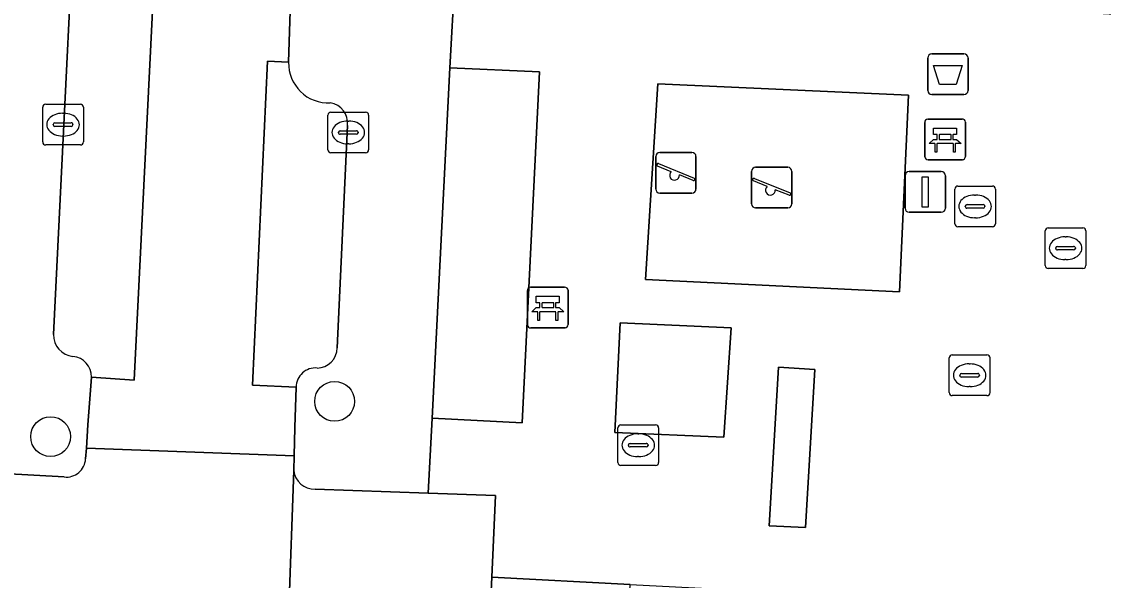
# Model space of a CAD drawing. Extents: x 162989 to 165008, y 383432 to 384338.
# Drawn here: x 164447.43 to 164474.03, y 383659.67 to 383673.41 of the extents above; entities that cross this region are included whole.
import ezdxf

# ---------------------------------------------------------------- set-up
doc = ezdxf.new("R2010")
doc.units = 0
for name, color, linetype in [('IMGEO_Afvalbak', 7, 'Continuous'), ('IMGEO_Bank', 7, 'Continuous'), ('IMGEO_Boom', 7, 'Continuous'), ('IMGEO_Groenvoorziening', 7, 'Continuous'), ('IMGEO_Kolk', 7, 'Continuous'), ('IMGEO_Lichtmast', 7, 'Continuous'), ('IMGEO_Parkeervlak_open', 7, 'Continuous'), ('IMGEO_Rijbaan_lokaal_open', 7, 'Continuous'), ('IMGEO_Rioolput', 7, 'Continuous'), ('IMGEO_Speelvoorziening', 7, 'Continuous'), ('IMGEO_Terreindeel_zand', 7, 'Continuous'), ('IMGEO_Voetpad_open', 7, 'Continuous')]:
    doc.layers.add(name, color=color, linetype=linetype)

msp = doc.modelspace()

# ---------------------------------------------------------------- linework, layer by layer
at = {"layer": 'IMGEO_Afvalbak'}
for p, q in [((164469.816, 383672.619), (164470.606, 383672.619)), ((164470.606, 383672.619), (164469.816, 383672.619)), ((164469.716, 383671.719), (164469.716, 383672.519)), ((164469.716, 383672.519), (164469.716, 383671.719)), ((164470.706, 383672.519), (164470.706, 383671.719)), ((164470.706, 383671.719), (164470.706, 383672.519)), ((164470.606, 383671.619), (164469.816, 383671.619)), ((164469.816, 383671.619), (164470.606, 383671.619))]:
    msp.add_line(p, q, dxfattribs=at)
msp.add_lwpolyline([(164469.859, 383672.333), (164470.563, 383672.333), (164470.414, 383671.863), (164470.008, 383671.863), (164469.859, 383672.333)], dxfattribs=at)
for centre, start, end in [((164469.816, 383672.519), 90, 180), ((164469.816, 383672.519), 90, 180), ((164470.606, 383672.519), 0, 90), ((164470.606, 383672.519), 360, 90), ((164469.816, 383671.719), 180, 270), ((164469.816, 383671.719), 180, 270), ((164470.606, 383671.719), 270, 0), ((164470.606, 383671.719), 270, 0)]:
    msp.add_arc(centre, 0.1, start, end, dxfattribs=at)
at = {"layer": 'IMGEO_Bank'}
for p, q in [((164469.717, 383671.014), (164470.558, 383671.014)), ((164470.558, 383671.014), (164469.717, 383671.014)), ((164469.642, 383670.089), (164469.642, 383670.93)), ((164469.642, 383670.93), (164469.642, 383670.089)), ((164470.642, 383670.939), (164470.642, 383670.098)), ((164470.642, 383670.098), (164470.642, 383670.939)), ((164469.951, 383670.52), (164469.951, 383670.626)), ((164469.995, 383670.626), (164469.995, 383670.52)), ((164470.283, 383670.632), (164470.001, 383670.632)), ((164470.001, 383670.514), (164470.283, 383670.514)), ((164470.289, 383670.52), (164470.289, 383670.626)), ((164470.333, 383670.626), (164470.333, 383670.52)), ((164470.339, 383670.412), (164469.946, 383670.412)), ((164470.567, 383670.014), (164469.726, 383670.014)), ((164469.726, 383670.014), (164470.567, 383670.014)), ((164459.87, 383665.953), (164459.87, 383666.794)), ((164459.87, 383666.794), (164459.87, 383665.953)), ((164459.945, 383666.878), (164460.786, 383666.878)), ((164460.786, 383666.878), (164459.945, 383666.878)), ((164460.87, 383666.803), (164460.87, 383665.962)), ((164460.87, 383665.962), (164460.87, 383666.803)), ((164460.179, 383666.384), (164460.179, 383666.49)), ((164460.223, 383666.49), (164460.223, 383666.384)), ((164460.511, 383666.496), (164460.229, 383666.496)), ((164460.517, 383666.384), (164460.517, 383666.49)), ((164460.561, 383666.49), (164460.561, 383666.384)), ((164460.567, 383666.276), (164460.174, 383666.276)), ((164460.229, 383666.378), (164460.511, 383666.378)), ((164460.795, 383665.878), (164459.954, 383665.878)), ((164459.954, 383665.878), (164460.795, 383665.878))]:
    msp.add_line(p, q, dxfattribs=at)
for points in [[(164469.945, 383670.632), (164469.859, 383670.632), (164469.859, 383670.793), (164470.422, 383670.793), (164470.422, 383670.632), (164470.339, 383670.632)], [(164469.889, 383670.412), (164469.747, 383670.412), (164469.859, 383670.514), (164469.945, 383670.514)], [(164470.339, 383670.514), (164470.422, 383670.514), (164470.534, 383670.412), (164470.395, 383670.412)], [(164469.939, 383670.405), (164469.939, 383670.198), (164469.896, 383670.198), (164469.896, 383670.405)], [(164470.389, 383670.405), (164470.389, 383670.198), (164470.345, 383670.198), (164470.345, 383670.405)], [(164460.173, 383666.496), (164460.087, 383666.496), (164460.087, 383666.657), (164460.65, 383666.657), (164460.65, 383666.496), (164460.567, 383666.496)], [(164460.117, 383666.276), (164459.975, 383666.276), (164460.087, 383666.378), (164460.173, 383666.378)], [(164460.167, 383666.269), (164460.167, 383666.062), (164460.124, 383666.062), (164460.124, 383666.269)], [(164460.567, 383666.378), (164460.65, 383666.378), (164460.762, 383666.276), (164460.623, 383666.276)], [(164460.617, 383666.269), (164460.617, 383666.062), (164460.573, 383666.062), (164460.573, 383666.269)]]:
    msp.add_lwpolyline(points, dxfattribs=at)
for centre, radius, start, end in [((164469.72, 383670.936), 0.0779, 92.4484, 184.2845), ((164469.72, 383670.936), 0.0779, 92.4484, 184.2845), ((164470.564, 383670.936), 0.0779, 2.4484, 94.2845), ((164470.564, 383670.936), 0.0779, 2.4484, 94.2845), ((164469.944, 383670.625), 0.00671, 2.8957, 87.1043), ((164469.944, 383670.521), 0.00671, 272.8957, 357.1043), ((164470.001, 383670.625), 0.00671, 92.8957, 177.1043), ((164470.001, 383670.521), 0.00671, 182.8957, 267.1043), ((164470.283, 383670.625), 0.00671, 2.8957, 87.1043), ((164470.283, 383670.521), 0.00671, 272.8957, 357.1043), ((164470.34, 383670.625), 0.00671, 92.8957, 177.1043), ((164470.34, 383670.521), 0.00671, 182.8957, 267.1043), ((164469.889, 383670.405), 0.00671, 2.8957, 87.1043), ((164469.946, 383670.405), 0.00671, 92.8957, 177.1043), ((164470.338, 383670.405), 0.00671, 2.8957, 87.1043), ((164470.395, 383670.405), 0.00671, 92.8957, 177.1043), ((164469.72, 383670.092), 0.0779, 182.4484, 274.2845), ((164469.72, 383670.092), 0.0779, 182.4484, 274.2845), ((164470.564, 383670.092), 0.0779, 272.4484, 4.2845), ((164470.564, 383670.092), 0.0779, 272.4484, 4.2845), ((164459.948, 383666.8), 0.0779, 92.4484, 184.2845), ((164459.948, 383666.8), 0.0779, 92.4484, 184.2845), ((164460.792, 383666.8), 0.0779, 2.4484, 94.2845), ((164460.792, 383666.8), 0.0779, 2.4484, 94.2845), ((164460.172, 383666.489), 0.00671, 2.8957, 87.1043), ((164460.229, 383666.489), 0.00671, 92.8957, 177.1043), ((164460.511, 383666.489), 0.00671, 2.8957, 87.1043), ((164460.568, 383666.489), 0.00671, 92.8957, 177.1043), ((164460.117, 383666.269), 0.00671, 2.8957, 87.1043), ((164460.174, 383666.269), 0.00671, 92.8957, 177.1043), ((164460.172, 383666.385), 0.00671, 272.8957, 357.1043), ((164460.229, 383666.385), 0.00671, 182.8957, 267.1043), ((164460.511, 383666.385), 0.00671, 272.8957, 357.1043), ((164460.568, 383666.385), 0.00671, 182.8957, 267.1043), ((164460.566, 383666.269), 0.00671, 2.8957, 87.1043), ((164460.623, 383666.269), 0.00671, 92.8957, 177.1043), ((164459.948, 383665.956), 0.0779, 182.4484, 274.2845), ((164459.948, 383665.956), 0.0779, 182.4484, 274.2845), ((164460.792, 383665.956), 0.0779, 272.4484, 4.2845), ((164460.792, 383665.956), 0.0779, 272.4484, 4.2845)]:
    msp.add_arc(centre, radius, start, end, dxfattribs=at)
at = {"layer": 'IMGEO_Boom'}
for centre in [(164455.129, 383664.071), (164448.144, 383663.204)]:
    msp.add_circle(centre, 0.489, dxfattribs=at)
at = {"layer": 'IMGEO_Groenvoorziening'}
msp.add_lwpolyline([(164457.526, 383663.661), (164459.737, 383663.541), (164460.167, 383672.176), (164457.962, 383672.272)], close=True, dxfattribs=at)
at = {"layer": 'IMGEO_Kolk'}
for p, q in [((164447.95, 383670.452), (164447.95, 383671.304)), ((164448.025, 383671.378), (164448.877, 383671.378)), ((164448.951, 383671.304), (164448.951, 383670.452)), ((164448.438, 383671.158), (164448.463, 383671.158)), ((164454.964, 383670.26), (164454.964, 383671.112)), ((164455.039, 383671.186), (164455.891, 383671.186)), ((164455.452, 383670.966), (164455.477, 383670.966)), ((164455.965, 383671.112), (164455.965, 383670.26)), ((164448.209, 383670.872), (164448.209, 383670.884)), ((164448.647, 383670.835), (164448.249, 383670.835)), ((164448.252, 383670.921), (164448.65, 383670.921)), ((164448.693, 383670.884), (164448.693, 383670.872)), ((164455.223, 383670.68), (164455.223, 383670.692)), ((164455.266, 383670.729), (164455.664, 383670.729)), ((164455.707, 383670.692), (164455.707, 383670.68)), ((164448.461, 383670.598), (164448.436, 383670.598)), ((164455.661, 383670.643), (164455.263, 383670.643)), ((164448.877, 383670.378), (164448.025, 383670.378)), ((164455.891, 383670.186), (164455.039, 383670.186)), ((164455.475, 383670.406), (164455.45, 383670.406)), ((164472.679, 383668.338), (164473.531, 383668.338)), ((164472.604, 383667.412), (164472.604, 383668.264)), ((164473.092, 383668.118), (164473.117, 383668.118)), ((164473.605, 383668.264), (164473.605, 383667.412)), ((164472.863, 383667.832), (164472.863, 383667.844)), ((164473.301, 383667.795), (164472.903, 383667.795)), ((164472.906, 383667.881), (164473.304, 383667.881)), ((164473.347, 383667.844), (164473.347, 383667.832)), ((164473.115, 383667.558), (164473.09, 383667.558)), ((164473.531, 383667.338), (164472.679, 383667.338)), ((164462.095, 383662.566), (164462.095, 383663.418)), ((164462.17, 383663.492), (164463.022, 383663.492)), ((164462.583, 383663.272), (164462.608, 383663.272)), ((164463.096, 383663.418), (164463.096, 383662.566)), ((164462.354, 383662.986), (164462.354, 383662.998)), ((164462.397, 383663.035), (164462.795, 383663.035)), ((164462.838, 383662.998), (164462.838, 383662.986)), ((164462.792, 383662.949), (164462.394, 383662.949)), ((164462.606, 383662.712), (164462.581, 383662.712)), ((164463.022, 383662.492), (164462.17, 383662.492))]:
    msp.add_line(p, q, dxfattribs=at)
for points in [[(164447.95, 383670.452), (164447.95, 383671.304)], [(164448.025, 383671.378), (164448.877, 383671.378)], [(164448.951, 383671.304), (164448.951, 383670.452)], [(164454.964, 383670.26), (164454.964, 383671.112)], [(164455.039, 383671.186), (164455.891, 383671.186)], [(164455.965, 383671.112), (164455.965, 383670.26)], [(164448.877, 383670.378), (164448.025, 383670.378)], [(164455.891, 383670.186), (164455.039, 383670.186)], [(164472.679, 383668.338), (164473.531, 383668.338)], [(164472.604, 383667.412), (164472.604, 383668.264)], [(164473.605, 383668.264), (164473.605, 383667.412)], [(164473.531, 383667.338), (164472.679, 383667.338)], [(164462.095, 383662.566), (164462.095, 383663.418)], [(164462.17, 383663.492), (164463.022, 383663.492)], [(164463.096, 383663.418), (164463.096, 383662.566)], [(164463.022, 383662.492), (164462.17, 383662.492)]]:
    msp.add_lwpolyline(points, dxfattribs=at)
for centre, radius, start, end in [((164448.027, 383671.302), 0.0765, 91.552, 178.448), ((164448.027, 383671.302), 0.0765, 91.552, 178.448), ((164448.875, 383671.302), 0.0765, 1.552, 88.448), ((164448.875, 383671.302), 0.0765, 1.552, 88.448), ((164455.041, 383671.11), 0.0765, 91.552, 178.448), ((164455.041, 383671.11), 0.0765, 91.552, 178.448), ((164455.889, 383671.11), 0.0765, 1.552, 88.448), ((164455.889, 383671.11), 0.0765, 1.552, 88.448), ((164448.249, 383670.881), 0.0403, 85.8775, 175.7526), ((164448.246, 383670.871), 0.0366, 178.938, 274.7102), ((164448.65, 383670.878), 0.043, 264.8664, 352.4533), ((164448.654, 383670.883), 0.0386, 1.7309, 96.639), ((164455.263, 383670.689), 0.0403, 85.8775, 175.7526), ((164455.668, 383670.691), 0.0386, 1.7309, 96.639), ((164448.027, 383670.454), 0.0765, 181.552, 268.448), ((164448.027, 383670.454), 0.0765, 181.552, 268.448), ((164448.875, 383670.454), 0.0765, 271.552, 358.448), ((164448.875, 383670.454), 0.0765, 271.552, 358.448), ((164455.26, 383670.679), 0.0366, 178.938, 274.7102), ((164455.664, 383670.686), 0.043, 264.8664, 352.4533), ((164455.041, 383670.262), 0.0765, 181.552, 268.448), ((164455.041, 383670.262), 0.0765, 181.552, 268.448), ((164455.889, 383670.262), 0.0765, 271.552, 358.448), ((164455.889, 383670.262), 0.0765, 271.552, 358.448), ((164472.681, 383668.262), 0.0765, 91.552, 178.448), ((164472.681, 383668.262), 0.0765, 91.552, 178.448), ((164473.529, 383668.262), 0.0765, 1.552, 88.448), ((164473.529, 383668.262), 0.0765, 1.552, 88.448), ((164472.903, 383667.841), 0.0403, 85.8775, 175.7526), ((164472.9, 383667.831), 0.0366, 178.938, 274.7102), ((164473.304, 383667.838), 0.043, 264.8664, 352.4533), ((164473.308, 383667.843), 0.0386, 1.7309, 96.639), ((164472.681, 383667.414), 0.0765, 181.552, 268.448), ((164472.681, 383667.414), 0.0765, 181.552, 268.448), ((164473.529, 383667.414), 0.0765, 271.552, 358.448), ((164473.529, 383667.414), 0.0765, 271.552, 358.448), ((164462.172, 383663.416), 0.0765, 91.552, 178.448), ((164462.172, 383663.416), 0.0765, 91.552, 178.448), ((164463.02, 383663.416), 0.0765, 1.552, 88.448), ((164463.02, 383663.416), 0.0765, 1.552, 88.448), ((164462.394, 383662.995), 0.0403, 85.8775, 175.7526), ((164462.391, 383662.985), 0.0366, 178.938, 274.7102), ((164462.795, 383662.992), 0.043, 264.8664, 352.4533), ((164462.799, 383662.997), 0.0386, 1.7309, 96.639), ((164462.172, 383662.568), 0.0765, 181.552, 268.448), ((164462.172, 383662.568), 0.0765, 181.552, 268.448), ((164463.02, 383662.568), 0.0765, 271.552, 358.448), ((164463.02, 383662.568), 0.0765, 271.552, 358.448)]:
    msp.add_arc(centre, radius, start, end, dxfattribs=at)
for centre, major_axis, ratio, start_param, end_param in [((164448.437, 383670.878), (-0.387, 0.002), 0.722429, 4.712389, 7.853982), ((164448.462, 383670.878), (-0.39, 0.002), 0.717154, 1.570796, 4.712389), ((164455.451, 383670.686), (-0.387, 0.002), 0.722429, 4.712389, 7.853982), ((164455.476, 383670.686), (-0.39, 0.002), 0.717154, 1.570796, 4.712389), ((164473.091, 383667.838), (-0.387, 0.002), 0.722429, 4.712389, 7.853982), ((164473.116, 383667.838), (-0.39, 0.002), 0.717154, 1.570796, 4.712389), ((164462.582, 383662.992), (-0.387, 0.002), 0.722429, 4.712389, 7.853982), ((164462.607, 383662.992), (-0.39, 0.002), 0.717154, 1.570796, 4.712389)]:
    msp.add_ellipse(centre, major_axis=major_axis, ratio=ratio, start_param=start_param, end_param=end_param, dxfattribs=at)
at = {"layer": 'IMGEO_Lichtmast'}
for p, q in [((164469.158, 383668.822), (164469.158, 383669.622)), ((164469.158, 383669.622), (164469.158, 383668.822)), ((164469.258, 383669.722), (164470.048, 383669.722)), ((164470.048, 383669.722), (164469.258, 383669.722)), ((164470.148, 383669.622), (164470.148, 383668.822)), ((164470.148, 383668.822), (164470.148, 383669.622)), ((164470.048, 383668.722), (164469.258, 383668.722)), ((164469.258, 383668.722), (164470.048, 383668.722))]:
    msp.add_line(p, q, dxfattribs=at)
msp.add_lwpolyline([(164469.578, 383669.597), (164469.728, 383669.597), (164469.728, 383668.847), (164469.578, 383668.847), (164469.578, 383669.597)], dxfattribs=at)
for centre, start, end in [((164469.258, 383669.622), 90, 180), ((164469.258, 383669.622), 90, 180), ((164470.048, 383669.622), 0, 90), ((164470.048, 383669.622), 360, 90), ((164469.258, 383668.822), 180, 270), ((164469.258, 383668.822), 180, 270), ((164470.048, 383668.822), 270, 0), ((164470.048, 383668.822), 270, 0)]:
    msp.add_arc(centre, 0.1, start, end, dxfattribs=at)
at = {"layer": 'IMGEO_Parkeervlak_open'}
for points in [[(164449.146, 383664.664), (164450.203, 383664.594), (164451.016, 383681.114), (164449.958, 383681.179)], [(164448.928, 383680.203), (164448.215, 383665.715)], [(164453.997, 383672.413), (164453.477, 383672.438), (164453.109, 383664.471), (164454.18, 383664.424)], [(164455.194, 383665.388), (164455.446, 383670.854)], [(164454.122, 383662.373), (164454.005, 383658.942), (164453.782, 383654.244), (164458.728, 383654.049), (164458.992, 383659.745)], [(164458.992, 383659.745), (164459.085, 383661.755), (164457.432, 383661.812), (164454.649, 383661.909)]]:
    msp.add_lwpolyline(points, dxfattribs=at)
for centre, radius, start, end in [((164454.978, 383672.393), 0.982, 178.816, 272.4295), ((164454.952, 383670.919), 0.498, 352.5234, 82.1958), ((164448.753, 383665.709), 0.538, 179.3965, 263.2752), ((164454.687, 383665.397), 0.507, 271.1572, 358.958), ((164448.656, 383664.685), 0.491, 357.5062, 85.9832), ((164454.656, 383664.416), 0.476, 85.0771, 178.983), ((164454.637, 383662.427), 0.518, 185.9722, 271.3028)]:
    msp.add_arc(centre, radius, start, end, dxfattribs=at)
at = {"layer": 'IMGEO_Rijbaan_lokaal_open'}
for points in [[(164454.671, 383692.644), (164455.418, 383703.384), (164450.137, 383703.716), (164450.07, 383702.35), (164449.622, 383693.462), (164450.583, 383693.414), (164450.188, 383685.696), (164449.958, 383681.179), (164451.016, 383681.114), (164450.203, 383664.594), (164449.146, 383664.664), (164449.061, 383663.493), (164449.027, 383662.918), (164454.132, 383662.728), (164454.153, 383663.425), (164454.18, 383664.424), (164453.109, 383664.471), (164453.477, 383672.438), (164453.997, 383672.413), (164454.064, 383674.434)], [(164454.005, 383658.942), (164454.122, 383662.373), (164454.132, 383662.728), (164449.027, 383662.918), (164449.004, 383662.658)], [(164448.477, 383662.212), (164446.985, 383662.293), (164446.779, 383654.601), (164447.571, 383654.599), (164447.508, 383652.821), (164448.737, 383652.888)]]:
    msp.add_lwpolyline(points, dxfattribs=at)
msp.add_arc((164448.531, 383662.682), 0.474, 263.447, 357.0354, dxfattribs=at)
at = {"layer": 'IMGEO_Rioolput'}
for p, q in [((164470.455, 383669.367), (164471.307, 383669.367)), ((164470.38, 383668.441), (164470.38, 383669.293)), ((164470.868, 383669.147), (164470.893, 383669.147)), ((164471.381, 383669.293), (164471.381, 383668.441)), ((164470.639, 383668.861), (164470.639, 383668.873)), ((164471.077, 383668.824), (164470.679, 383668.824)), ((164470.682, 383668.91), (164471.08, 383668.91)), ((164471.123, 383668.873), (164471.123, 383668.861)), ((164470.891, 383668.587), (164470.866, 383668.587)), ((164471.307, 383668.367), (164470.455, 383668.367)), ((164470.245, 383664.287), (164470.245, 383665.139)), ((164470.32, 383665.213), (164471.172, 383665.213)), ((164471.246, 383665.139), (164471.246, 383664.287)), ((164470.733, 383664.993), (164470.758, 383664.993)), ((164470.504, 383664.707), (164470.504, 383664.719)), ((164470.942, 383664.67), (164470.544, 383664.67)), ((164470.547, 383664.756), (164470.945, 383664.756)), ((164470.988, 383664.719), (164470.988, 383664.707)), ((164470.756, 383664.433), (164470.731, 383664.433)), ((164471.172, 383664.213), (164470.32, 383664.213))]:
    msp.add_line(p, q, dxfattribs=at)
for points in [[(164470.455, 383669.367), (164471.307, 383669.367)], [(164470.38, 383668.441), (164470.38, 383669.293)], [(164471.381, 383669.293), (164471.381, 383668.441)], [(164471.307, 383668.367), (164470.455, 383668.367)], [(164470.245, 383664.287), (164470.245, 383665.139)], [(164470.32, 383665.213), (164471.172, 383665.213)], [(164471.246, 383665.139), (164471.246, 383664.287)], [(164471.172, 383664.213), (164470.32, 383664.213)]]:
    msp.add_lwpolyline(points, dxfattribs=at)
for centre, radius, start, end in [((164470.457, 383669.291), 0.0765, 91.552, 178.448), ((164470.457, 383669.291), 0.0765, 91.552, 178.448), ((164471.305, 383669.291), 0.0765, 1.552, 88.448), ((164471.305, 383669.291), 0.0765, 1.552, 88.448), ((164470.679, 383668.87), 0.0403, 85.8775, 175.7526), ((164470.676, 383668.86), 0.0366, 178.938, 274.7102), ((164471.08, 383668.867), 0.043, 264.8664, 352.4533), ((164471.084, 383668.872), 0.0386, 1.7309, 96.639), ((164470.457, 383668.443), 0.0765, 181.552, 268.448), ((164470.457, 383668.443), 0.0765, 181.552, 268.448), ((164471.305, 383668.443), 0.0765, 271.552, 358.448), ((164471.305, 383668.443), 0.0765, 271.552, 358.448), ((164470.322, 383665.137), 0.0765, 91.552, 178.448), ((164470.322, 383665.137), 0.0765, 91.552, 178.448), ((164471.17, 383665.137), 0.0765, 1.552, 88.448), ((164471.17, 383665.137), 0.0765, 1.552, 88.448), ((164470.544, 383664.716), 0.0403, 85.8775, 175.7526), ((164470.541, 383664.706), 0.0366, 178.938, 274.7102), ((164470.945, 383664.713), 0.043, 264.8664, 352.4533), ((164470.949, 383664.718), 0.0386, 1.7309, 96.639), ((164470.322, 383664.289), 0.0765, 181.552, 268.448), ((164470.322, 383664.289), 0.0765, 181.552, 268.448), ((164471.17, 383664.289), 0.0765, 271.552, 358.448), ((164471.17, 383664.289), 0.0765, 271.552, 358.448)]:
    msp.add_arc(centre, radius, start, end, dxfattribs=at)
for centre, major_axis, ratio, start_param, end_param in [((164470.867, 383668.867), (-0.387, 0.002), 0.722429, 4.712389, 7.853982), ((164470.892, 383668.867), (-0.39, 0.002), 0.717154, 1.570796, 4.712389), ((164470.732, 383664.713), (-0.387, 0.002), 0.722429, 4.712389, 7.853982), ((164470.757, 383664.713), (-0.39, 0.002), 0.717154, 1.570796, 4.712389)]:
    msp.add_ellipse(centre, major_axis=major_axis, ratio=ratio, start_param=start_param, end_param=end_param, dxfattribs=at)
at = {"layer": 'IMGEO_Speelvoorziening'}
for p, q in [((164463.126, 383670.193), (164463.916, 383670.193)), ((164463.916, 383670.193), (164463.126, 383670.193)), ((164463.026, 383669.293), (164463.026, 383670.093)), ((164463.026, 383670.093), (164463.026, 383669.293)), ((164463.095, 383669.918), (164463.971, 383669.565)), ((164464.016, 383670.093), (164464.016, 383669.293)), ((164464.016, 383669.293), (164464.016, 383670.093)), ((164463.409, 383669.721), (164463.07, 383669.858)), ((164463.947, 383669.505), (164463.607, 383669.642)), ((164465.383, 383668.928), (164465.383, 383669.728)), ((164465.383, 383669.728), (164465.383, 383668.928)), ((164465.483, 383669.828), (164466.273, 383669.828)), ((164466.273, 383669.828), (164465.483, 383669.828)), ((164466.373, 383669.728), (164466.373, 383668.928)), ((164466.373, 383668.928), (164466.373, 383669.728)), ((164465.766, 383669.356), (164465.427, 383669.493)), ((164465.452, 383669.553), (164466.328, 383669.2)), ((164463.916, 383669.193), (164463.126, 383669.193)), ((164463.126, 383669.193), (164463.916, 383669.193)), ((164466.304, 383669.14), (164465.964, 383669.277)), ((164466.273, 383668.828), (164465.483, 383668.828)), ((164465.483, 383668.828), (164466.273, 383668.828))]:
    msp.add_line(p, q, dxfattribs=at)
for centre, radius, start, end in [((164463.126, 383670.093), 0.1, 90, 180), ((164463.126, 383670.093), 0.1, 90, 180), ((164463.916, 383670.093), 0.1, 0, 90), ((164463.916, 383670.093), 0.1, 360, 90), ((164463.083, 383669.888), 0.0327, 68.078, 248.078), ((164463.488, 383669.631), 0.12, 130.9928, 5.1632), ((164465.483, 383669.728), 0.1, 90, 180), ((164465.483, 383669.728), 0.1, 90, 180), ((164466.273, 383669.728), 0.1, 0, 90), ((164466.273, 383669.728), 0.1, 360, 90), ((164463.959, 383669.535), 0.0327, 248.078, 68.078), ((164465.44, 383669.523), 0.0327, 68.078, 248.078), ((164465.845, 383669.266), 0.12, 130.9928, 5.1632), ((164463.126, 383669.293), 0.1, 180, 270), ((164463.126, 383669.293), 0.1, 180, 270), ((164463.916, 383669.293), 0.1, 270, 0), ((164463.916, 383669.293), 0.1, 270, 0), ((164466.316, 383669.17), 0.0327, 248.078, 68.078), ((164465.483, 383668.928), 0.1, 180, 270), ((164465.483, 383668.928), 0.1, 180, 270), ((164466.273, 383668.928), 0.1, 270, 0), ((164466.273, 383668.928), 0.1, 270, 0)]:
    msp.add_arc(centre, radius, start, end, dxfattribs=at)
at = {"layer": 'IMGEO_Terreindeel_zand'}
msp.add_lwpolyline([(164462.778, 383667.067), (164469.019, 383666.766), (164469.24, 383671.603), (164463.079, 383671.884)], close=True, dxfattribs=at)
at = {"layer": 'IMGEO_Voetpad_open'}
for points in [[(164448.215, 383665.715), (164448.928, 383680.203)], [(164457.962, 383672.272), (164458.084, 383674.483), (164456.661, 383674.55), (164456.675, 383674.845), (164454.586, 383674.924)], [(164454.064, 383674.434), (164453.997, 383672.413)], [(164493.26, 383668.763), (164483.694, 383669.149), (164480.39, 383669.304), (164477.087, 383669.459), (164477.272, 383673.411), (164462.753, 383674.265), (164458.084, 383674.483), (164457.962, 383672.272), (164460.167, 383672.176), (164459.737, 383663.541), (164457.526, 383663.661), (164457.432, 383661.812), (164459.085, 383661.755), (164458.992, 383659.745), (164462.393, 383659.568), (164468.608, 383659.244), (164468.595, 383659.004), (164473.276, 383658.759), (164477.84, 383658.521), (164482.404, 383658.282), (164486.967, 383658.044), (164491.353, 383657.815)], [(164454.649, 383661.909), (164457.432, 383661.812), (164457.526, 383663.661), (164457.962, 383672.272)], [(164455.446, 383670.854), (164455.194, 383665.388)], [(164449.004, 383662.658), (164449.027, 383662.918), (164449.061, 383663.493), (164449.146, 383664.664)], [(164454.18, 383664.424), (164454.153, 383663.425), (164454.132, 383662.728), (164454.122, 383662.373)], [(164448.737, 383652.888), (164447.508, 383652.821), (164447.571, 383654.599), (164446.779, 383654.601), (164446.985, 383662.293), (164448.477, 383662.212)], [(164460.148, 383653.119), (164462.054, 383653.071), (164462.393, 383659.568), (164458.992, 383659.745), (164458.728, 383654.049), (164453.782, 383654.244), (164453.797, 383652.345), (164453.796, 383651.924)]]:
    msp.add_lwpolyline(points, dxfattribs=at)
for points in [[(164462.778, 383667.067), (164463.079, 383671.884), (164469.24, 383671.603), (164469.019, 383666.766)], [(164462.022, 383663.303), (164462.152, 383666.003), (164464.88, 383665.881), (164464.704, 383663.188)], [(164462.022, 383663.303), (164464.704, 383663.188), (164464.88, 383665.881), (164462.152, 383666.003)], [(164465.814, 383661.012), (164466.042, 383664.911), (164466.937, 383664.855), (164466.705, 383660.965)], [(164465.814, 383661.012), (164466.705, 383660.965), (164466.937, 383664.855), (164466.042, 383664.911)]]:
    msp.add_lwpolyline(points, close=True, dxfattribs=at)
for centre, radius, start, end in [((164454.978, 383672.393), 0.982, 178.816, 272.4295), ((164454.952, 383670.919), 0.498, 352.5234, 82.1958), ((164448.753, 383665.709), 0.538, 179.3965, 263.2752), ((164454.687, 383665.397), 0.507, 271.1572, 358.958), ((164448.656, 383664.685), 0.491, 357.5062, 85.9832), ((164454.656, 383664.416), 0.476, 85.0771, 178.983), ((164448.531, 383662.682), 0.474, 263.447, 357.0354), ((164454.637, 383662.427), 0.518, 185.9722, 271.3028)]:
    msp.add_arc(centre, radius, start, end, dxfattribs=at)

doc.saveas('drawing.dxf')
